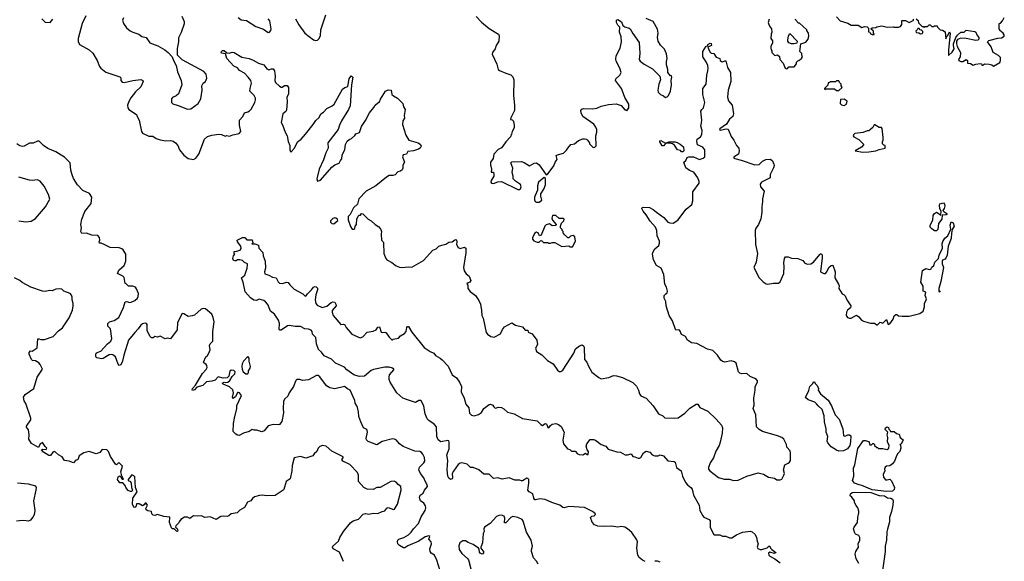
# Model space of a CAD drawing. Extents: x 2220333 to 2384341, y 721037 to 894043.
# Tile 283 of 325: x 2352603 to 2363830, y 819944 to 826119. Entities that reach past the tile are written whole.
import ezdxf

# ---------------------------------------------------------------- set-up
doc = ezdxf.new("R2010")
doc.units = 0

msp = doc.modelspace()

# ---------------------------------------------------------------- linework, layer by layer
at = {"layer": '0CON10XD'}
for points in [[(2352855, 826130), (2352895, 826090), (2352952, 826088), (2352982, 826125)], [(2353359, 826161), (2353316, 826075), (2353269, 825905), (2353270, 825870), (2353285, 825836), (2353396, 825775), (2353437, 825737), (2353485, 825654), (2353513, 825585), (2353529, 825565), (2353585, 825522), (2353746, 825466), (2353756, 825455), (2353757, 825425), (2353772, 825405), (2353795, 825401), (2353895, 825424), (2353985, 825436), (2354008, 825425), (2354012, 825415), (2353983, 825355), (2353922, 825298), (2353871, 825229), (2353846, 825185), (2353832, 825145), (2353836, 825115), (2353849, 825095), (2353935, 825038), (2353944, 825015), (2353966, 824975), (2353992, 824845), (2354004, 824825), (2354075, 824792), (2354122, 824792), (2354160, 824765), (2354205, 824749), (2354269, 824739), (2354325, 824741), (2354355, 824733), (2354380, 824715), (2354405, 824685), (2354426, 824635), (2354475, 824575), (2354525, 824537), (2354584, 824526), (2354611, 824539), (2354644, 824585), (2354712, 824755), (2354743, 824787), (2354795, 824804), (2354875, 824814), (2354905, 824811), (2354945, 824792), (2354965, 824798), (2354995, 824790), (2355035, 824807), (2355105, 824822), (2355123, 824845), (2355110, 824915), (2355110, 824975), (2355147, 825015), (2355168, 825055), (2355205, 825068), (2355225, 825079), (2355242, 825098), (2355284, 825175), (2355293, 825205), (2355292, 825225), (2355278, 825255), (2355229, 825305), (2355230, 825335), (2355245, 825395), (2355238, 825425), (2355210, 825465), (2355165, 825508), (2355110, 825540), (2355085, 825571), (2355045, 825588), (2354966, 825675), (2354948, 825728), (2354905, 825738), (2354900, 825745), (2354903, 825755), (2354915, 825767), (2354936, 825766), (2354965, 825740), (2354992, 825738), (2355025, 825749), (2355050, 825745), (2355135, 825691), (2355220, 825675), (2355267, 825657), (2355325, 825623), (2355386, 825606), (2355420, 825560), (2355435, 825551), (2355445, 825549), (2355475, 825560), (2355495, 825558), (2355508, 825535), (2355518, 825475), (2355513, 825425), (2355521, 825401), (2355565, 825360), (2355585, 825350), (2355595, 825350), (2355621, 825369), (2355652, 825368), (2355670, 825345), (2355670, 825335), (2355667, 825275), (2355649, 825231), (2355652, 825185), (2355644, 825086), (2355638, 825072), (2355603, 825045), (2355584, 824946), (2355601, 824921), (2355630, 824835), (2355653, 824795), (2355665, 824730), (2355682, 824685), (2355682, 824635), (2355695, 824610), (2355738, 824655), (2355770, 824725), (2355811, 824755), (2355862, 824815), (2355948, 824922), (2355979, 824971), (2356018, 825005), (2356036, 825045), (2356066, 825064), (2356105, 825108), (2356165, 825136), (2356190, 825155), (2356284, 825325), (2356309, 825345), (2356345, 825358), (2356360, 825445), (2356382, 825478), (2356400, 825465), (2356386, 825375), (2356370, 825135), (2356352, 825095), (2356273, 824965), (2356249, 824915), (2356234, 824865), (2356116, 824715), (2356120, 824655), (2356095, 824602), (2356069, 824521), (2356016, 824415), (2355990, 824305), (2355998, 824278), (2356035, 824290), (2356162, 824438), (2356196, 824464), (2356246, 824484), (2356260, 824515), (2356277, 824533), (2356282, 824575), (2356312, 824638), (2356317, 824695), (2356338, 824735), (2356359, 824751), (2356388, 824765), (2356423, 824797), (2356435, 824818), (2356476, 824834), (2356499, 824901), (2356545, 824970), (2356592, 825058), (2356642, 825118), (2356658, 825145), (2356685, 825172), (2356706, 825184), (2356716, 825214), (2356776, 825304), (2356805, 825320), (2356838, 825315), (2356847, 825267), (2356865, 825250), (2356910, 825225), (2356970, 825165), (2356978, 825125), (2356997, 825095), (2356987, 825025), (2356990, 824995), (2356972, 824965), (2356967, 824925), (2357005, 824802), (2357040, 824745), (2357146, 824716), (2357173, 824695), (2357180, 824675), (2357168, 824655), (2357149, 824641), (2357095, 824623), (2357030, 824615), (2357013, 824587), (2356975, 824578), (2356968, 824555), (2356990, 824495), (2356971, 824459), (2356970, 824425), (2356963, 824407), (2356947, 824393), (2356916, 824384), (2356885, 824351), (2356856, 824344), (2356815, 824344), (2356786, 824324), (2356665, 824224), (2356555, 824164), (2356471, 824075), (2356456, 824015), (2356409, 823975), (2356371, 823899), (2356348, 823875), (2356348, 823838), (2356375, 823760), (2356395, 823732), (2356415, 823730), (2356425, 823740), (2356430, 823765), (2356442, 823785), (2356448, 823845), (2356463, 823877), (2356475, 823890), (2356488, 823892), (2356502, 823908), (2356517, 823907), (2356578, 823845), (2356610, 823825), (2356655, 823782), (2356699, 823759), (2356722, 823725), (2356730, 823705), (2356723, 823675), (2356730, 823605), (2356747, 823587), (2356750, 823575), (2356754, 823455), (2356777, 823395), (2356791, 823381), (2356845, 823351), (2356895, 823312), (2356935, 823296), (2356965, 823292), (2357033, 823303), (2357075, 823297), (2357206, 823375), (2357315, 823490), (2357352, 823508), (2357382, 823535), (2357415, 823550), (2357462, 823558), (2357495, 823583), (2357534, 823586), (2357565, 823609), (2357575, 823612), (2357585, 823607), (2357589, 823585), (2357584, 823555), (2357601, 823521), (2357625, 823512), (2357675, 823527), (2357689, 823515), (2357692, 823462), (2357662, 823295), (2357672, 823255), (2357693, 823223), (2357727, 823195), (2357746, 823146), (2357735, 823128), (2357715, 823120), (2357702, 823108), (2357712, 823092), (2357713, 823055), (2357739, 823019), (2357800, 822975), (2357838, 822918), (2357856, 822876), (2357870, 822805), (2357871, 822745), (2357886, 822715), (2357923, 822553), (2357937, 822535), (2357975, 822506), (2358015, 822498), (2358085, 822538), (2358109, 822585), (2358133, 822617), (2358215, 822661), (2358258, 822638), (2358335, 822617), (2358365, 822580), (2358398, 822578), (2358400, 822555), (2358446, 822536), (2358498, 822465), (2358507, 822415), (2358483, 822375), (2358496, 822335), (2358555, 822296), (2358620, 822235), (2358687, 822195), (2358735, 822122), (2358755, 822108), (2358775, 822108), (2358796, 822124), (2358921, 822315), (2358941, 822365), (2358985, 822402), (2359015, 822412), (2359032, 822402), (2359039, 822385), (2359045, 822245), (2359069, 822215), (2359087, 822167), (2359125, 822099), (2359205, 822039), (2359235, 822024), (2359321, 822039), (2359375, 822062), (2359410, 822060), (2359475, 822041), (2359595, 821982), (2359635, 821940), (2359660, 821895), (2359669, 821855), (2359685, 821829), (2359745, 821804), (2359828, 821715), (2359886, 821626), (2359935, 821601), (2359961, 821581), (2360075, 821576), (2360110, 821580), (2360188, 821632), (2360245, 821691), (2360315, 821734), (2360335, 821737), (2360359, 821699), (2360451, 821655), (2360546, 821565), (2360604, 821495), (2360616, 821464), (2360614, 821404), (2360589, 821301)], [(2353785, 826140), (2353777, 826115), (2353786, 826076), (2353822, 826025), (2353862, 825992), (2353892, 825978), (2353960, 825955), (2353995, 825927), (2354044, 825914), (2354086, 825856), (2354180, 825820), (2354257, 825775), (2354298, 825745), (2354342, 825695), (2354356, 825655), (2354388, 825598), (2354402, 825525), (2354446, 825426), (2354452, 825375), (2354414, 825275), (2354389, 825251), (2354345, 825230), (2354334, 825215), (2354333, 825175), (2354349, 825159), (2354412, 825142), (2354515, 825097), (2354556, 825104), (2354637, 825165), (2354669, 825215), (2354684, 825315), (2354680, 825365), (2354696, 825394), (2354722, 825415), (2354736, 825454), (2354728, 825498), (2354702, 825528), (2354455, 825661), (2354402, 825715), (2354402, 825792), (2354416, 825865), (2354417, 825915), (2354449, 825975), (2354483, 826075), (2354482, 826095), (2354457, 826155)], [(2355093, 826143), (2355128, 826118), (2355188, 826108), (2355295, 826041), (2355385, 826009), (2355435, 825972), (2355453, 825977), (2355467, 825995), (2355469, 826015), (2355454, 826104), (2355435, 826127)], [(2355749, 826129), (2355785, 826062), (2355853, 825965), (2355955, 825890), (2355975, 825882), (2356000, 825885), (2356015, 825900), (2356032, 825935), (2356037, 826003), (2356093, 826175)], [(2357807, 826155), (2357869, 826089), (2357955, 826020), (2358062, 825955), (2358069, 825935), (2358066, 825875), (2358037, 825825), (2358023, 825785), (2357993, 825745), (2357991, 825725), (2358042, 825612), (2358060, 825550), (2358075, 825538), (2358145, 825508), (2358205, 825492), (2358226, 825466), (2358238, 825435), (2358233, 825255), (2358246, 825145), (2358244, 825085), (2358202, 824998), (2358201, 824981), (2358217, 824977), (2358232, 824962), (2358243, 824913), (2358240, 824885), (2358218, 824845), (2358212, 824815), (2358198, 824785), (2358145, 824728), (2358112, 824675), (2358095, 824658), (2358060, 824640), (2358008, 824585), (2358000, 824535), (2357972, 824495), (2357970, 824465), (2357983, 824413), (2357980, 824380), (2358005, 824380), (2358010, 824355), (2358008, 824335), (2357978, 824285), (2357976, 824265), (2357984, 824255), (2358005, 824253), (2358055, 824270), (2358095, 824274), (2358285, 824184), (2358305, 824182), (2358315, 824189), (2358322, 824215), (2358315, 824238), (2358257, 824277), (2358230, 824305), (2358230, 824335), (2358218, 824375), (2358228, 824425), (2358202, 824485), (2358215, 824498), (2358325, 824502), (2358355, 824492), (2358415, 824454), (2358468, 824482), (2358495, 824488), (2358528, 824465), (2358605, 824350), (2358625, 824362), (2358665, 824412), (2358695, 824452), (2358710, 824495), (2358732, 824525), (2358721, 824569), (2358735, 824579), (2358804, 824596), (2358839, 824631), (2358852, 824655), (2358886, 824694), (2358930, 824705), (2358975, 824740), (2359025, 824762), (2359045, 824762), (2359065, 824758), (2359076, 824746), (2359100, 824715), (2359100, 824705), (2359143, 824663), (2359160, 824665), (2359175, 824680), (2359173, 824795), (2359184, 824836), (2359184, 824865), (2359174, 824894), (2359149, 824929), (2359026, 825016), (2359004, 825055), (2359000, 825085), (2359012, 825098), (2359035, 825107), (2359135, 825101), (2359185, 825111), (2359235, 825133), (2359318, 825152), (2359405, 825161), (2359462, 825142), (2359505, 825090), (2359515, 825090), (2359525, 825080), (2359550, 825115), (2359548, 825155), (2359505, 825230), (2359474, 825315), (2359466, 825335), (2359398, 825425), (2359402, 825445), (2359448, 825485), (2359460, 825515), (2359446, 825565), (2359404, 825645), (2359399, 825669), (2359404, 825705), (2359449, 825795), (2359464, 825865), (2359461, 825925), (2359442, 825975), (2359447, 826035), (2359423, 826055), (2359407, 826085), (2359410, 826115), (2359425, 826120), (2359467, 826095), (2359482, 826052), (2359505, 826037), (2359554, 826024), (2359564, 826014), (2359595, 825960), (2359668, 825858), (2359676, 825735), (2359667, 825665), (2359677, 825647), (2359723, 825613), (2359819, 825559), (2359901, 825475), (2359908, 825432), (2359889, 825385), (2359879, 825315), (2359885, 825292), (2359910, 825265), (2359945, 825252), (2359965, 825232), (2359985, 825238), (2360002, 825255), (2360022, 825305), (2360036, 825375), (2360033, 825425), (2360040, 825465), (2360035, 825480), (2360025, 825480), (2359992, 825515), (2359992, 825552), (2359978, 825605), (2359977, 825643), (2359986, 825675), (2359978, 825728), (2359954, 825784), (2359910, 825830), (2359884, 825875), (2359876, 825915), (2359883, 825965), (2359875, 826010), (2359825, 826097), (2359745, 826132)], [(2361147, 826125), (2361138, 826085), (2361152, 826045), (2361177, 826015), (2361178, 825975), (2361170, 825955), (2361168, 825905), (2361187, 825877), (2361188, 825855), (2361168, 825815), (2361168, 825795), (2361170, 825775), (2361180, 825765), (2361180, 825745), (2361215, 825710), (2361245, 825718), (2361265, 825700), (2361270, 825665), (2361310, 825625), (2361330, 825565), (2361345, 825558), (2361358, 825562), (2361375, 825580), (2361435, 825580), (2361460, 825615), (2361460, 825635), (2361475, 825650), (2361488, 825652), (2361505, 825670), (2361520, 825675), (2361520, 825685), (2361530, 825695), (2361527, 825707), (2361520, 825715), (2361520, 825735), (2361500, 825755), (2361510, 825845), (2361566, 825864), (2361593, 825895), (2361602, 825935), (2361597, 825967), (2361580, 825995), (2361580, 826005), (2361495, 826080), (2361485, 826080), (2361452, 826112), (2361450, 826125)], [(2361915, 826150), (2361960, 826105), (2362045, 826080), (2362085, 826058), (2362165, 826058), (2362205, 826030), (2362235, 826043), (2362265, 826037), (2362282, 826022), (2362282, 825982), (2362298, 825978), (2362302, 825962), (2362325, 825950), (2362345, 825950), (2362348, 825955), (2362340, 825965), (2362338, 825988), (2362310, 826015), (2362323, 826027), (2362365, 826028), (2362375, 826037), (2362435, 826048), (2362495, 826032), (2362565, 826038), (2362575, 826032), (2362625, 826032), (2362645, 826040), (2362660, 826065), (2362660, 826105), (2362665, 826110), (2362705, 826108), (2362745, 826088), (2362798, 826112), (2362790, 826125)], [(2362825, 826130), (2362848, 826108), (2362852, 826082), (2362895, 826040), (2362905, 826040), (2362915, 826030), (2362925, 826040), (2362955, 826040), (2362975, 826060), (2362985, 826060), (2363005, 826040), (2363025, 826040), (2363035, 826050), (2363065, 826050), (2363070, 826035), (2363100, 826005), (2363125, 826000), (2363155, 825980), (2363165, 825900), (2363170, 825925), (2363185, 825940), (2363205, 825980), (2363212, 825965), (2363192, 825772), (2363195, 825710), (2363235, 825750), (2363260, 825785), (2363249, 825825), (2363252, 825845), (2363276, 825915), (2363295, 825941), (2363334, 825976), (2363372, 825978), (2363395, 825998), (2363495, 825983), (2363507, 825975), (2363518, 825945), (2363540, 825915), (2363540, 825895), (2363530, 825885), (2363505, 825882), (2363395, 825904), (2363335, 825908), (2363295, 825893), (2363286, 825875), (2363284, 825845), (2363294, 825814), (2363332, 825745), (2363328, 825695), (2363308, 825665), (2363312, 825655), (2363334, 825644), (2363357, 825643), (2363396, 825666), (2363410, 825655), (2363410, 825625), (2363445, 825618), (2363475, 825602), (2363505, 825612), (2363555, 825618), (2363570, 825615), (2363575, 825600), (2363585, 825600), (2363603, 825617), (2363658, 825612), (2363686, 825606), (2363705, 825590), (2363778, 825632), (2363787, 825655), (2363786, 825686), (2363762, 825712), (2363704, 825745), (2363681, 825811), (2363640, 825865), (2363655, 825880), (2363755, 825910), (2363797, 825913), (2363828, 825932), (2363830, 825945), (2363818, 825965), (2363780, 825995), (2363780, 826005), (2363770, 826015), (2363770, 826075), (2363785, 826080), (2363810, 826105), (2363827, 826143)], [(2361435, 825843), (2361405, 825844), (2361375, 825854), (2361363, 825873), (2361360, 825885), (2361370, 825935), (2361385, 825960), (2361470, 825875), (2361465, 825850), (2361435, 825843)], [(2362875, 825958), (2362895, 825962), (2362902, 825968), (2362900, 825985), (2362885, 826000), (2362872, 826002), (2362858, 826018), (2362845, 826020), (2362838, 826002), (2362823, 825987), (2362824, 825974), (2362855, 825970), (2362875, 825958)], [(2360589, 821301), (2360577, 821265), (2360540, 821200), (2360515, 821125), (2360476, 821065), (2360456, 821015), (2360458, 820995), (2360474, 820974), (2360571, 820901), (2360635, 820881), (2360695, 820879), (2360743, 820867), (2360795, 820868), (2360895, 820916), (2361025, 820951), (2361085, 820939), (2361142, 820905), (2361210, 820890), (2361235, 820873), (2361275, 820872), (2361295, 820880), (2361318, 820925), (2361322, 820945), (2361311, 820985), (2361327, 821043), (2361367, 821063), (2361382, 821075), (2361392, 821095), (2361394, 821175), (2361387, 821205), (2361351, 821245), (2361346, 821275), (2361316, 821336), (2361292, 821355), (2361244, 821376), (2361072, 821422), (2361036, 821446), (2361006, 821476), (2360995, 821615), (2360968, 821685), (2360977, 821725), (2360973, 821805), (2360989, 821895), (2360988, 821935), (2361016, 821986), (2361015, 822000), (2361003, 822015), (2360985, 822029), (2360931, 822051), (2360896, 822086), (2360835, 822081), (2360815, 822088), (2360801, 822105), (2360774, 822204), (2360755, 822219), (2360715, 822228), (2360645, 822216), (2360615, 822221), (2360597, 822237), (2360561, 822295), (2360505, 822346), (2360445, 822362), (2360325, 822427), (2360265, 822434), (2360251, 822441), (2360217, 822465), (2360195, 822508), (2360150, 822530), (2360135, 822568), (2360125, 822578), (2360115, 822582), (2360085, 822580), (2360080, 822585), (2360048, 822685), (2360010, 822745), (2359973, 822857), (2359970, 822905), (2359953, 822945), (2359953, 822975), (2359970, 822995), (2359986, 823004), (2359988, 823025), (2359980, 823070), (2359958, 823105), (2359946, 823215), (2359918, 823285), (2359863, 823315), (2359831, 823381), (2359820, 823445), (2359824, 823465), (2359846, 823505), (2359889, 823545), (2359900, 823570), (2359900, 823595), (2359870, 823655), (2359867, 823715), (2359854, 823754), (2359791, 823821), (2359745, 823895), (2359712, 823935), (2359698, 823965), (2359702, 823978), (2359715, 823982), (2359785, 823976), (2359825, 823956), (2359864, 823924), (2359948, 823865), (2359995, 823811), (2360015, 823802), (2360055, 823799), (2360107, 823833), (2360203, 823957), (2360267, 824013), (2360279, 824055), (2360279, 824155), (2360349, 824255), (2360351, 824275), (2360336, 824316), (2360289, 824379), (2360240, 824400), (2360200, 824430), (2360176, 824494), (2360197, 824515), (2360214, 824546), (2360233, 824557), (2360286, 824556), (2360355, 824526), (2360395, 824539), (2360414, 824556), (2360414, 824634), (2360392, 824665), (2360332, 824692), (2360324, 824735), (2360329, 824755), (2360365, 824783), (2360382, 824808), (2360384, 824856), (2360371, 824905), (2360378, 824942), (2360381, 824975), (2360371, 825075), (2360380, 825095), (2360399, 825115), (2360414, 825175), (2360394, 825265), (2360393, 825335), (2360430, 825385), (2360437, 825485), (2360451, 825535), (2360452, 825565), (2360449, 825595), (2360430, 825640), (2360394, 825695), (2360392, 825755), (2360432, 825818), (2360448, 825822), (2360450, 825835), (2360475, 825852), (2360489, 825849), (2360490, 825825), (2360450, 825805), (2360472, 825752), (2360488, 825738), (2360518, 825735), (2360545, 825692), (2360586, 825676), (2360592, 825655), (2360605, 825641), (2360615, 825637), (2360645, 825650), (2360655, 825648), (2360674, 825574), (2360708, 825515), (2360711, 825415), (2360680, 825315), (2360672, 825235), (2360686, 825195), (2360726, 825144), (2360742, 825045), (2360734, 825016), (2360697, 824983), (2360664, 824926), (2360588, 824875), (2360584, 824864), (2360595, 824858), (2360655, 824874), (2360680, 824870), (2360715, 824786), (2360746, 824745), (2360775, 824686), (2360802, 824655), (2360808, 824625), (2360799, 824585), (2360751, 824555), (2360744, 824544), (2360758, 824535), (2360829, 824519), (2360985, 824464), (2361034, 824466), (2361074, 824505), (2361112, 824525), (2361165, 824529), (2361185, 824508), (2361202, 824472), (2361206, 824455), (2361200, 824430), (2361160, 824355), (2361160, 824315), (2361061, 824265), (2361048, 824245), (2361049, 824215), (2361093, 824165), (2361072, 824075), (2361074, 824045), (2361066, 823986), (2361064, 823925), (2361052, 823848), (2361028, 823785), (2360994, 823736), (2360990, 823715), (2360993, 823555), (2361014, 823455), (2360999, 823355), (2360974, 823295), (2361036, 823176), (2361081, 823131), (2361115, 823108), (2361135, 823104), (2361195, 823116), (2361255, 823116), (2361275, 823130), (2361316, 823224), (2361320, 823305), (2361316, 823345), (2361323, 823397), (2361335, 823417), (2361365, 823414), (2361405, 823399), (2361475, 823398), (2361533, 823373), (2361554, 823344), (2361585, 823330), (2361625, 823337), (2361655, 823354), (2361725, 823443), (2361735, 823450), (2361745, 823448), (2361753, 823433), (2361753, 823405), (2361734, 823245), (2361772, 823225), (2361790, 823225), (2361806, 823245), (2361828, 823295), (2361855, 823318), (2361875, 823320), (2361901, 823245), (2361897, 823175), (2361941, 823105), (2361947, 823085), (2361944, 823055), (2361980, 822995), (2362005, 822983), (2362015, 822970), (2362034, 822925), (2362079, 822855), (2362077, 822835), (2362041, 822809), (2362029, 822785), (2362028, 822745), (2362043, 822723), (2362065, 822715), (2362085, 822715), (2362145, 822750), (2362172, 822732), (2362202, 822695), (2362223, 822683), (2362305, 822659), (2362349, 822659), (2362375, 822640), (2362385, 822640), (2362415, 822670), (2362445, 822658), (2362485, 822700), (2362505, 822642), (2362525, 822650), (2362564, 822705), (2362575, 822742), (2362595, 822758), (2362605, 822758), (2362625, 822743), (2362665, 822737), (2362745, 822738), (2362789, 822751), (2362865, 822768), (2362905, 822794), (2362921, 822845), (2362920, 822885), (2362940, 822925), (2362942, 822935), (2362929, 822975), (2362935, 823012), (2362905, 823022), (2362905, 823080), (2362879, 823125), (2362899, 823261), (2362935, 823281), (2362975, 823272), (2362992, 823275), (2363002, 823298), (2363025, 823318), (2363037, 823353), (2363079, 823395), (2363088, 823435), (2363127, 823515), (2363121, 823565), (2363129, 823591), (2363152, 823628), (2363185, 823655), (2363219, 823731), (2363213, 823775), (2363225, 823814), (2363245, 823801), (2363257, 823765), (2363236, 823725), (2363227, 823685), (2363225, 823625), (2363189, 823535), (2363179, 823435), (2363165, 823399), (2363155, 823388), (2363125, 823378), (2363120, 823365), (2363121, 823335), (2363138, 823295), (2363107, 823133), (2363084, 823055), (2363085, 823020), (2363095, 823018), (2363102, 823026)], [(2361945, 825310), (2361980, 825345), (2361970, 825365), (2361970, 825385), (2361952, 825402), (2361945, 825420), (2361915, 825420), (2361905, 825410), (2361845, 825410), (2361838, 825402), (2361822, 825398), (2361818, 825372), (2361780, 825335), (2361785, 825320), (2361795, 825330), (2361885, 825332), (2361895, 825330), (2361915, 825310), (2361945, 825310)], [(2362005, 825142), (2362030, 825155), (2362038, 825188), (2362005, 825212), (2361962, 825208), (2361960, 825165), (2361975, 825148), (2362005, 825142)], [(2362215, 824610), (2362285, 824612), (2362365, 824623), (2362405, 824640), (2362470, 824655), (2362470, 824685), (2362455, 824690), (2362440, 824705), (2362440, 824725), (2362450, 824745), (2362450, 824775), (2362437, 824877), (2362428, 824888), (2362405, 824890), (2362355, 824920), (2362345, 824920), (2362330, 824890), (2362287, 824853), (2362265, 824852), (2362219, 824831), (2362125, 824820), (2362109, 824805), (2362107, 824795), (2362115, 824782), (2362173, 824753), (2362230, 824695), (2362202, 824665), (2362130, 824625), (2362215, 824610)], [(2353935, 823052), (2353925, 823068), (2353895, 823082), (2353845, 823080), (2353815, 823110), (2353805, 823110), (2353795, 823180), (2353780, 823195), (2353720, 823225), (2353733, 823265), (2353794, 823316), (2353812, 823365), (2353812, 823445), (2353782, 823495), (2353768, 823508), (2353738, 823518), (2353635, 823520), (2353575, 823553), (2353532, 823572), (2353515, 823572), (2353510, 823585), (2353518, 823605), (2353513, 823635), (2353495, 823657), (2353425, 823664), (2353365, 823684), (2353310, 823680), (2353302, 823705), (2353308, 823745), (2353301, 823785), (2353312, 823845), (2353345, 823932), (2353418, 824025), (2353427, 824095), (2353399, 824139), (2353325, 824170), (2353264, 824235), (2353215, 824310), (2353200, 824350), (2353187, 824405), (2353178, 824488), (2353113, 824553), (2353076, 824576), (2353015, 824611), (2352925, 824649), (2352875, 824686), (2352825, 824734), (2352805, 824734), (2352758, 824712), (2352715, 824712), (2352655, 824678), (2352635, 824674), (2352605, 824681), (2352572, 824702)], [(2360151, 824611), (2360136, 824626), (2360105, 824636), (2360068, 824688), (2360045, 824702), (2360005, 824711), (2359970, 824710), (2359945, 824680), (2359929, 824679), (2359903, 824725), (2359903, 824737), (2359915, 824742), (2359965, 824710), (2360005, 824728), (2360076, 824726), (2360098, 824718), (2360135, 824700), (2360171, 824671), (2360177, 824625), (2360165, 824613), (2360151, 824611)], [(2352595, 823827), (2352675, 823814), (2352735, 823820), (2352785, 823852), (2352896, 823984), (2352946, 824074), (2352930, 824125), (2352881, 824221), (2352836, 824276), (2352805, 824292), (2352745, 824287), (2352715, 824290), (2352595, 824324)], [(2358495, 824038), (2358525, 824040), (2358557, 824063), (2358547, 824105), (2358547, 824135), (2358580, 824185), (2358597, 824235), (2358597, 824307), (2358585, 824320), (2358520, 824265), (2358508, 824225), (2358507, 824175), (2358473, 824095), (2358472, 824065), (2358482, 824045), (2358495, 824038)], [(2363035, 823712), (2363004, 823734), (2362986, 823755), (2362986, 823775), (2363016, 823835), (2363019, 823885), (2363035, 823911), (2363055, 823923), (2363065, 823922), (2363108, 823892), (2363110, 823935), (2363094, 823964), (2363090, 824005), (2363095, 824018), (2363135, 824030), (2363148, 824015), (2363151, 823995), (2363144, 823966), (2363130, 823945), (2363141, 823931), (2363175, 823911), (2363178, 823902), (2363166, 823894), (2363120, 823890), (2363117, 823845), (2363081, 823795), (2363073, 823727), (2363055, 823713), (2363035, 823712)], [(2356185, 823791), (2356232, 823828), (2356228, 823845), (2356207, 823857), (2356195, 823860), (2356175, 823854), (2356147, 823825), (2356149, 823809), (2356162, 823795), (2356185, 823791)], [(2358905, 823530), (2358942, 823595), (2358932, 823645), (2358915, 823658), (2358885, 823650), (2358865, 823630), (2358855, 823630), (2358828, 823658), (2358810, 823665), (2358810, 823675), (2358800, 823685), (2358800, 823705), (2358790, 823715), (2358790, 823725), (2358770, 823745), (2358768, 823765), (2358782, 823798), (2358807, 823825), (2358810, 823845), (2358802, 823852), (2358755, 823852), (2358715, 823888), (2358678, 823885), (2358672, 823855), (2358680, 823835), (2358720, 823785), (2358718, 823772), (2358675, 823770), (2358645, 823790), (2358605, 823780), (2358592, 823765), (2358549, 823661), (2358530, 823655), (2358515, 823690), (2358495, 823697), (2358477, 823685), (2358452, 823635), (2358452, 823615), (2358465, 823598), (2358505, 823582), (2358527, 823583), (2358545, 823600), (2358557, 823597), (2358575, 823580), (2358625, 823580), (2358635, 823570), (2358655, 823570), (2358675, 823580), (2358705, 823580), (2358785, 823533), (2358865, 823540), (2358875, 823530), (2358905, 823530)], [(2359735, 819943), (2359705, 819957), (2359667, 819987), (2359653, 820013), (2359644, 820066), (2359641, 820095), (2359647, 820165), (2359639, 820189), (2359584, 820274), (2359535, 820316), (2359502, 820335), (2359465, 820342), (2359425, 820334), (2359354, 820346), (2359265, 820340), (2359195, 820346), (2359158, 820358), (2359130, 820390), (2359113, 820445), (2359125, 820460), (2359155, 820462), (2359166, 820474), (2359167, 820485), (2359135, 820513), (2359045, 820558), (2358865, 820568), (2358813, 820553), (2358797, 820557), (2358761, 820585), (2358670, 820615), (2358595, 820648), (2358535, 820658), (2358485, 820644), (2358476, 820646), (2358464, 820665), (2358454, 820714), (2358413, 820735), (2358398, 820755), (2358409, 820835), (2358408, 820878), (2358399, 820889), (2358385, 820890), (2358335, 820862), (2358325, 820862), (2358305, 820870), (2358248, 820868), (2358184, 820896), (2358105, 820879), (2358054, 820896), (2358005, 820889), (2357958, 820938), (2357895, 820939), (2357838, 820988), (2357775, 821014), (2357745, 821014), (2357705, 821051), (2357643, 821067), (2357625, 821064), (2357602, 821048), (2357548, 820972), (2357533, 820945), (2357540, 820895), (2357535, 820884), (2357515, 820877), (2357495, 820893), (2357484, 820915), (2357476, 820985), (2357486, 821095), (2357474, 821156), (2357502, 821225), (2357502, 821302), (2357495, 821317), (2357485, 821320), (2357405, 821307), (2357375, 821328), (2357359, 821365), (2357355, 821477), (2357329, 821509), (2357268, 821548), (2357249, 821569), (2357228, 821625), (2357213, 821713), (2357185, 821771), (2357175, 821777), (2357155, 821776), (2357115, 821756), (2357025, 821784), (2356971, 821805), (2356903, 821865), (2356828, 821985), (2356816, 822015), (2356815, 822045), (2356821, 822069), (2356869, 822125), (2356868, 822135), (2356855, 822147), (2356815, 822159), (2356765, 822159), (2356638, 822132), (2356609, 822121), (2356535, 822056), (2356475, 822050), (2356415, 822070), (2356334, 822125), (2356305, 822158), (2356205, 822204), (2356158, 822248), (2356076, 822286), (2356045, 822329), (2356010, 822360), (2355987, 822425), (2355979, 822495), (2355940, 822535), (2355938, 822565), (2355928, 822578), (2355895, 822592), (2355855, 822593), (2355805, 822620), (2355745, 822620), (2355675, 822634), (2355655, 822630), (2355585, 822581), (2355568, 822578), (2355560, 822585), (2355564, 822655), (2355554, 822695), (2355510, 822760), (2355464, 822795), (2355431, 822871), (2355405, 822903), (2355386, 822916), (2355335, 822933), (2355302, 822918), (2355273, 822923), (2355235, 822948), (2355175, 823017), (2355152, 823125), (2355134, 823175), (2355170, 823205), (2355198, 823285), (2355202, 823325), (2355200, 823335), (2355165, 823352), (2355144, 823374), (2355115, 823382), (2355088, 823382), (2355072, 823368), (2355055, 823370), (2355043, 823375), (2355033, 823395), (2355043, 823427), (2355058, 823445), (2355050, 823455), (2355050, 823475), (2355075, 823478), (2355117, 823493), (2355129, 823511), (2355123, 823535), (2355088, 823585), (2355083, 823605), (2355145, 823637), (2355170, 823635), (2355195, 823610), (2355255, 823608), (2355260, 823575), (2355252, 823562), (2355285, 823562), (2355325, 823550), (2355330, 823515), (2355376, 823465), (2355381, 823425), (2355403, 823365), (2355407, 823285), (2355394, 823245), (2355400, 823220), (2355445, 823208), (2355485, 823185), (2355526, 823176), (2355549, 823129), (2355565, 823116), (2355599, 823111), (2355645, 823126), (2355665, 823122), (2355682, 823095), (2355732, 823045), (2355833, 822993), (2355858, 822968), (2355869, 822971), (2355883, 822995), (2355932, 823038), (2355955, 823070), (2355972, 823078), (2355982, 823075), (2355997, 823057), (2355998, 823038), (2355978, 822982), (2355971, 822925), (2355978, 822885), (2355996, 822866), (2356053, 822837), (2356105, 822851), (2356155, 822896), (2356175, 822903), (2356195, 822898), (2356208, 822875), (2356210, 822855), (2356168, 822805), (2356166, 822785), (2356178, 822748), (2356265, 822642), (2356297, 822647), (2356310, 822640), (2356325, 822610), (2356392, 822535), (2356485, 822493), (2356515, 822502), (2356565, 822556), (2356635, 822567), (2356666, 822584), (2356685, 822613), (2356705, 822618), (2356725, 822558), (2356735, 822552), (2356765, 822557), (2356780, 822550), (2356815, 822498), (2356845, 822470), (2356855, 822470), (2356863, 822477), (2356922, 822488), (2356947, 822513), (2356989, 822541), (2357010, 822565), (2357019, 822611), (2357025, 822620), (2357035, 822620), (2357076, 822556), (2357215, 822381), (2357285, 822334), (2357326, 822316), (2357345, 822292), (2357399, 822259), (2357419, 822239), (2357487, 822167), (2357535, 822069), (2357584, 822034), (2357617, 821985), (2357639, 821935), (2357638, 821875), (2357673, 821805), (2357692, 821735), (2357725, 821695), (2357733, 821633), (2357755, 821609), (2357786, 821604), (2357835, 821616), (2357868, 821642), (2357895, 821687), (2357955, 821732), (2357973, 821737), (2357998, 821725), (2358008, 821705), (2358025, 821690), (2358065, 821701), (2358096, 821696), (2358125, 821681), (2358166, 821646), (2358240, 821625), (2358335, 821573), (2358505, 821546), (2358545, 821502), (2358564, 821494), (2358595, 821516), (2358605, 821513), (2358613, 821505), (2358625, 821468), (2358635, 821467), (2358655, 821491), (2358675, 821509), (2358715, 821514), (2358745, 821502), (2358779, 821479), (2358813, 821415), (2358796, 821325), (2358804, 821284), (2358850, 821225), (2358875, 821218), (2358895, 821198), (2358935, 821198), (2358965, 821168), (2358981, 821161), (2359025, 821158), (2359055, 821178), (2359075, 821160), (2359085, 821160), (2359088, 821195), (2359074, 821214), (2359064, 821255), (2359070, 821285), (2359108, 821332), (2359145, 821334), (2359170, 821325), (2359234, 821274), (2359288, 821255), (2359315, 821222), (2359411, 821191), (2359455, 821187), (2359508, 821158), (2359535, 821158), (2359575, 821168), (2359595, 821140), (2359616, 821136), (2359655, 821118), (2359672, 821118), (2359685, 821128), (2359715, 821182), (2359745, 821200), (2359788, 821188), (2359815, 821158), (2359845, 821147), (2359882, 821148), (2359905, 821157), (2359945, 821148), (2359995, 821090), (2360065, 821082), (2360078, 821075), (2360092, 821015), (2360145, 820977), (2360161, 820915), (2360193, 820843), (2360217, 820817)], [(2353169, 822719), (2353205, 822808), (2353214, 822855), (2353214, 822885), (2353200, 822925), (2353203, 822955), (2353195, 822978), (2353178, 822998), (2353108, 823025), (2353082, 823045), (2353062, 823052), (2353015, 823046), (2352975, 823029), (2352945, 823031), (2352895, 823020), (2352863, 823023), (2352729, 823069), (2352631, 823121), (2352604, 823145), (2352545, 823177)], [(2357399, 819835), (2357358, 819958), (2357334, 820015), (2357295, 820038), (2357282, 820055), (2357281, 820085), (2357300, 820145), (2357294, 820165), (2357267, 820195), (2357280, 820225), (2357270, 820235), (2357225, 820224), (2357156, 820174), (2357029, 820121), (2356995, 820096), (2356978, 820098), (2356933, 820123), (2356916, 820145), (2356910, 820165), (2356913, 820185), (2356926, 820195), (2356985, 820214), (2357035, 820246), (2357065, 820276), (2357094, 820316), (2357149, 820375), (2357180, 820450), (2357226, 820525), (2357234, 820555), (2357229, 820575), (2357210, 820605), (2357173, 820635), (2357164, 820655), (2357163, 820675), (2357171, 820699), (2357205, 820720), (2357220, 820755), (2357252, 820795), (2357251, 820815), (2357225, 820859), (2357213, 820895), (2357175, 820945), (2357154, 820985), (2357161, 821019), (2357212, 821065), (2357222, 821085), (2357218, 821128), (2357200, 821165), (2357185, 821184), (2357165, 821194), (2357110, 821200), (2356975, 821254), (2356934, 821284), (2356898, 821325), (2356875, 821338), (2356855, 821339), (2356735, 821310), (2356675, 821271), (2356575, 821308), (2356557, 821327), (2356552, 821345), (2356570, 821415), (2356567, 821435), (2356562, 821445), (2356523, 821465), (2356493, 821533), (2356469, 821595), (2356468, 821648), (2356456, 821696), (2356448, 821718), (2356429, 821745), (2356424, 821776), (2356372, 821895), (2356340, 821910), (2356305, 821938), (2356195, 821910), (2356140, 821920), (2356101, 821945), (2356026, 822046), (2356005, 822062), (2355989, 822061), (2355895, 822011), (2355826, 822006), (2355796, 822016), (2355765, 822018), (2355750, 822005), (2355724, 821936), (2355674, 821865), (2355660, 821825), (2355625, 821798), (2355611, 821769), (2355606, 821685), (2355612, 821635), (2355594, 821536), (2355567, 821503), (2355555, 821499), (2355495, 821502), (2355435, 821487), (2355389, 821431), (2355365, 821420), (2355309, 821439), (2355278, 821438), (2355255, 821448), (2355220, 821425), (2355155, 821406), (2355105, 821379), (2355085, 821381), (2355067, 821393), (2355036, 821425), (2355041, 821515), (2355051, 821575), (2355079, 821685), (2355080, 821720), (2355132, 821835), (2355108, 821865), (2355095, 821870), (2355085, 821867), (2355065, 821820), (2355035, 821800), (2355030, 821815), (2355042, 821865), (2355035, 821897), (2354995, 821934), (2354925, 821962), (2354912, 821975), (2354935, 821988), (2354945, 821982), (2354975, 821988), (2355000, 822005), (2355025, 822050), (2355055, 822080), (2355060, 822105), (2355045, 822118), (2355015, 822122), (2354999, 822111), (2354987, 822053), (2354970, 822035), (2354925, 822032), (2354865, 822048), (2354831, 822009), (2354795, 821997), (2354735, 821989), (2354691, 821949), (2354622, 821928), (2354595, 821897), (2354575, 821891), (2354568, 821898), (2354574, 821915), (2354607, 821953), (2354686, 822084), (2354729, 822131), (2354740, 822155), (2354737, 822177), (2354729, 822189), (2354702, 822205), (2354700, 822215), (2354724, 822275), (2354745, 822290), (2354761, 822315), (2354774, 822355), (2354769, 822405), (2354774, 822425), (2354804, 822455), (2354804, 822565), (2354821, 822675), (2354811, 822725), (2354795, 822762), (2354721, 822821), (2354696, 822826), (2354671, 822819), (2354595, 822752), (2354568, 822742), (2354525, 822736), (2354475, 822764), (2354455, 822768), (2354404, 822665), (2354398, 822582), (2354322, 822482), (2354285, 822486), (2354261, 822481), (2354205, 822512), (2354175, 822500), (2354145, 822507), (2354125, 822493), (2354105, 822490), (2354089, 822509), (2354056, 822575), (2354058, 822645), (2354050, 822655), (2354035, 822660), (2354005, 822652), (2353983, 822637), (2353954, 822595), (2353915, 822552), (2353842, 822465), (2353789, 822295), (2353777, 822225), (2353755, 822182), (2353738, 822178), (2353725, 822192), (2353696, 822275), (2353665, 822299), (2353645, 822303), (2353623, 822297), (2353555, 822256), (2353535, 822251), (2353482, 822265), (2353473, 822275), (2353471, 822305), (2353474, 822316), (2353485, 822323), (2353530, 822340), (2353605, 822425), (2353644, 822455), (2353654, 822485), (2353638, 822595), (2353608, 822625), (2353610, 822655), (2353626, 822674), (2353681, 822689), (2353732, 822725), (2353785, 822838), (2353805, 822903), (2353824, 822906), (2353855, 822896), (2353875, 822899), (2353915, 822919), (2353946, 822944), (2353956, 822964), (2353959, 822999), (2353935, 823052)], [(2356295, 819940), (2356248, 820048), (2356177, 820087), (2356170, 820105), (2356172, 820115), (2356240, 820175), (2356253, 820215), (2356294, 820285), (2356376, 820384), (2356405, 820404), (2356466, 820424), (2356519, 820481), (2356545, 820490), (2356585, 820482), (2356635, 820493), (2356685, 820488), (2356735, 820512), (2356765, 820518), (2356791, 820549), (2356804, 820556), (2356865, 820534), (2356875, 820537), (2356912, 820595), (2356953, 820755), (2356948, 820795), (2356918, 820818), (2356896, 820845), (2356873, 820856), (2356835, 820852), (2356715, 820786), (2356675, 820784), (2356635, 820764), (2356566, 820766), (2356527, 820785), (2356466, 820855), (2356467, 820925), (2356456, 820956), (2356367, 821047), (2356287, 821085), (2356278, 821105), (2356292, 821125), (2356290, 821135), (2356161, 821201), (2356098, 821258), (2356055, 821263), (2356025, 821252), (2356008, 821235), (2355992, 821195), (2355961, 821169), (2355944, 821146), (2355865, 821120), (2355805, 821137), (2355734, 821125), (2355709, 821035), (2355706, 820975), (2355686, 820885), (2355642, 820855), (2355616, 820764), (2355606, 820754), (2355516, 820694), (2355415, 820690), (2355375, 820699), (2355336, 820696), (2355281, 820679), (2355259, 820661), (2355238, 820635), (2355200, 820620), (2355165, 820559), (2355115, 820528), (2355084, 820496), (2355015, 820484), (2354989, 820461), (2354967, 820453), (2354925, 820460), (2354895, 820456), (2354845, 820422), (2354775, 820452), (2354715, 820443), (2354675, 820462), (2354625, 820458), (2354585, 820463), (2354545, 820433), (2354518, 820448), (2354484, 820446), (2354441, 820419), (2354420, 820395), (2354415, 820380), (2354385, 820350), (2354378, 820335), (2354397, 820317), (2354407, 820295), (2354404, 820286), (2354395, 820283), (2354365, 820313), (2354345, 820316), (2354333, 820325), (2354310, 820385), (2354316, 820446), (2354245, 820453), (2354175, 820476), (2354145, 820468), (2354125, 820470), (2354110, 820485), (2354105, 820510), (2354065, 820518), (2354045, 820530), (2354042, 820545), (2354060, 820585), (2354045, 820608), (2354035, 820608), (2354023, 820587), (2354005, 820578), (2353965, 820600), (2353935, 820600), (2353928, 820565), (2353915, 820558), (2353905, 820560), (2353890, 820595), (2353892, 820665), (2353942, 820735), (2353923, 820785), (2353915, 820907), (2353905, 820919), (2353882, 820928), (2353840, 820875), (2353840, 820865), (2353865, 820853), (2353876, 820836), (2353878, 820785), (2353888, 820755), (2353882, 820738), (2353865, 820738), (2353841, 820751), (2353812, 820785), (2353805, 820810), (2353778, 820838), (2353745, 820840), (2353720, 820875), (2353725, 820908), (2353745, 820920), (2353758, 820908), (2353760, 820895), (2353772, 820882), (2353788, 820882), (2353768, 820918), (2353758, 820965), (2353777, 821027), (2353735, 821072), (2353707, 821043), (2353695, 821050), (2353640, 821140), (2353615, 821197), (2353595, 821214), (2353543, 821217), (2353516, 821184), (2353475, 821170), (2353395, 821196), (2353335, 821179), (2353293, 821155), (2353283, 821145), (2353265, 821100), (2353243, 821097), (2353215, 821068), (2353166, 821086), (2353115, 821092), (2353088, 821135), (2353045, 821157), (2353010, 821190), (2352995, 821194), (2352982, 821188), (2352955, 821152), (2352935, 821152), (2352875, 821190), (2352852, 821215), (2352865, 821222), (2352905, 821218), (2352912, 821235), (2352895, 821253), (2352865, 821300), (2352835, 821282), (2352817, 821243), (2352737, 821287), (2352708, 821335), (2352711, 821385), (2352703, 821443), (2352680, 821475), (2352680, 821485), (2352730, 821555), (2352730, 821575), (2352672, 821742), (2352655, 821772), (2352647, 821815), (2352665, 821847), (2352766, 821915), (2352804, 822045), (2352863, 822135), (2352838, 822188), (2352822, 822205), (2352785, 822228), (2352750, 822235), (2352738, 822245), (2352713, 822305), (2352713, 822325), (2352725, 822342), (2352745, 822338), (2352801, 822379), (2352811, 822479), (2352825, 822482), (2352845, 822472), (2352885, 822473), (2352985, 822508), (2353045, 822570), (2353093, 822607), (2353169, 822719)], [(2355183, 822083), (2355205, 822083), (2355212, 822095), (2355212, 822115), (2355231, 822145), (2355234, 822165), (2355220, 822225), (2355219, 822259), (2355205, 822278), (2355154, 822225), (2355140, 822195), (2355136, 822165), (2355139, 822135), (2355153, 822103), (2355183, 822083)], [(2361945, 821201), (2361915, 821212), (2361855, 821248), (2361819, 821295), (2361812, 821315), (2361816, 821366), (2361799, 821415), (2361797, 821455), (2361778, 821535), (2361777, 821603), (2361753, 821673), (2361706, 821715), (2361690, 821740), (2361669, 821759), (2361595, 821783), (2361563, 821813), (2361600, 821890), (2361614, 821935), (2361648, 821972), (2361655, 821990), (2361665, 821990), (2361672, 821972), (2361695, 821950), (2361710, 821915), (2361708, 821895), (2361736, 821855), (2361820, 821780), (2361859, 821715), (2361903, 821613), (2361946, 821565), (2361990, 821455), (2361995, 821380), (2362005, 821372), (2362023, 821373), (2362044, 821386), (2362064, 821386), (2362079, 821375), (2362076, 821306), (2362067, 821263), (2362041, 821225), (2361995, 821202), (2361945, 821201)], [(2362488, 820738), (2362325, 820757), (2362205, 820810), (2362175, 820815), (2362121, 820835), (2362099, 820865), (2362114, 820916), (2362111, 821005), (2362125, 821045), (2362161, 821229), (2362225, 821320), (2362245, 821322), (2362285, 821310), (2362295, 821270), (2362315, 821270), (2362332, 821288), (2362338, 821288), (2362350, 821275), (2362350, 821265), (2362375, 821240), (2362385, 821240), (2362395, 821230), (2362445, 821230), (2362495, 821220), (2362515, 821232), (2362516, 821266), (2362497, 821307), (2362502, 821355), (2362496, 821385), (2362503, 821415), (2362470, 821445), (2362476, 821465), (2362495, 821477), (2362508, 821468), (2362515, 821450), (2362530, 821435), (2362532, 821422), (2362575, 821422), (2362602, 821402), (2362633, 821393), (2362642, 821355), (2362675, 821330), (2362655, 821280), (2362640, 821275), (2362648, 821268), (2362652, 821235), (2362640, 821195), (2362612, 821168), (2362596, 821134), (2362579, 821085), (2362554, 821055), (2362525, 821034), (2362485, 821030), (2362472, 821018), (2362463, 820995), (2362467, 820975), (2362449, 820935), (2362453, 820903), (2362475, 820874), (2362495, 820872), (2362525, 820880), (2362545, 820863), (2362577, 820785), (2362575, 820761), (2362555, 820743), (2362488, 820738)], [(2352578, 820838), (2352699, 820829), (2352783, 820803), (2352790, 820785), (2352788, 820755), (2352760, 820635), (2352775, 820525), (2352767, 820475), (2352754, 820446), (2352725, 820412), (2352705, 820402), (2352676, 820406), (2352635, 820409), (2352565, 820401)], [(2360217, 820817), (2360256, 820785), (2360270, 820765), (2360288, 820698), (2360349, 820585), (2360358, 820525), (2360393, 820463), (2360405, 820449), (2360465, 820419), (2360477, 820407), (2360476, 820334), (2360515, 820253), (2360526, 820246), (2360585, 820247), (2360615, 820230), (2360655, 820232), (2360695, 820212), (2360725, 820212), (2360775, 820246), (2360843, 820277), (2360935, 820287), (2360955, 820281), (2360989, 820249), (2361006, 820215), (2361012, 820172), (2361023, 820145), (2361013, 820105), (2361021, 820091), (2361045, 820080), (2361065, 820080), (2361125, 820097), (2361145, 820118), (2361155, 820118), (2361164, 820094), (2361179, 820079), (2361223, 820045), (2361220, 820035), (2361206, 820034), (2361155, 820050), (2361142, 820035), (2361146, 820015), (2361155, 820004), (2361212, 819972), (2361275, 819928)], [(2362170, 819920), (2362142, 819972), (2362128, 820025), (2362136, 820055), (2362168, 820105), (2362163, 820145), (2362181, 820185), (2362184, 820215), (2362170, 820240), (2362133, 820255), (2362122, 820275), (2362112, 820315), (2362117, 820335), (2362157, 820385), (2362158, 820445), (2362173, 820495), (2362173, 820515), (2362159, 820555), (2362139, 820579), (2362122, 820615), (2362120, 820635), (2362092, 820675), (2362072, 820692), (2362076, 820715), (2362095, 820728), (2362125, 820731), (2362309, 820729), (2362405, 820694), (2362465, 820692), (2362499, 820669), (2362535, 820662), (2362555, 820651), (2362562, 820632), (2362560, 820585), (2362545, 820510), (2362521, 820445), (2362520, 820395), (2362500, 820310), (2362491, 820279), (2362488, 820185), (2362473, 820115), (2362473, 820055), (2362438, 819808)], [(2358515, 819912), (2358497, 819945), (2358462, 819985), (2358440, 820055), (2358439, 820075), (2358449, 820115), (2358436, 820185), (2358383, 820275), (2358345, 820402), (2358332, 820422), (2358285, 820444), (2358225, 820454), (2358205, 820444), (2358145, 820381), (2358133, 820383), (2358136, 820435), (2358128, 820458), (2358095, 820469), (2358065, 820467), (2358040, 820455), (2357966, 820374), (2357903, 820335), (2357897, 820315), (2357898, 820285), (2357889, 820261), (2357880, 820155), (2357860, 820105), (2357860, 820095), (2357895, 820050), (2357885, 820029), (2357875, 820026), (2357854, 820035), (2357845, 820050), (2357842, 820082), (2357833, 820093), (2357775, 820134), (2357715, 820159), (2357688, 820178), (2357655, 820179), (2357622, 820155), (2357610, 820120), (2357615, 820080), (2357643, 820033), (2357708, 819975), (2357719, 819959), (2357747, 819857)], [(2359905, 819934), (2359875, 819946), (2359845, 819944)]]:
    msp.add_lwpolyline(points, dxfattribs=at)

doc.saveas('drawing.dxf')
